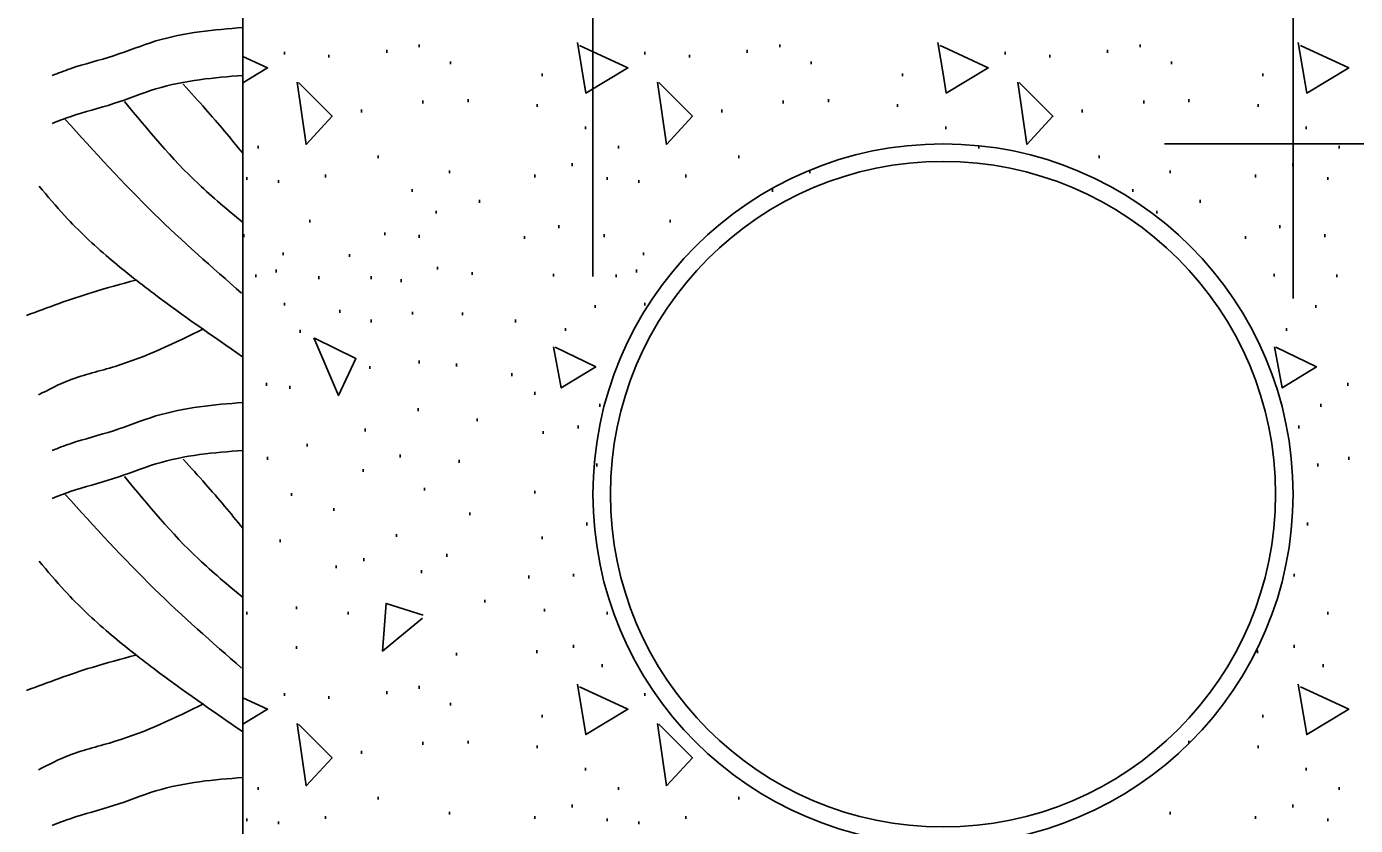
# Model space of a CAD drawing. Extents: x 2133490 to 2172050, y 2138301 to 2145980.
# Drawn here: x 2145610.68 to 2145657.92, y 2139142.79 to 2139171.17 of the extents above; entities that cross this region are included whole.
import ezdxf

# ---------------------------------------------------------------- set-up
doc = ezdxf.new("R2010")
doc.units = 0
for name, color, linetype in [('Design_PR_Roadway Dimensions', 7, 'Continuous'), ('Utilities_EX_Underground Water', 7, 'Continuous'), ('XSC_Exist Ground', 7, 'Continuous'), ('XSC_Subbase2', 7, 'Continuous')]:
    doc.layers.add(name, color=color, linetype=linetype)

msp = doc.modelspace()

# ---------------------------------------------------------------- linework, layer by layer
at = {"layer": 'Design_PR_Roadway Dimensions'}
for p, q in [((2145630.817, 2139162.298), (2145630.817, 2139281.519)), ((2145655.707, 2139161.508), (2145655.707, 2139281.519)), ((2145651.135, 2139167.005), (2145696.181, 2139167.005))]:
    msp.add_line(p, q, dxfattribs=at)
at = {"layer": 'Utilities_EX_Underground Water'}
for radius in [12.445, 11.823]:
    msp.add_circle((2145643.262, 2139154.559), radius, dxfattribs=at)
at = {"layer": 'XSC_Exist Ground'}
msp.add_line((2145618.372, 2139209.318), (2145618.372, 2139135.892), dxfattribs=at)
msp.add_line((2145618.372, 2139209.318), (2145618.372, 2139135.892), dxfattribs=at)
for points in [[(2145618.372, 2139171.136), (2145616.834, 2139170.987), (2145615.281, 2139170.659), (2145613.772, 2139170.136), (2145612.234, 2139169.673), (2145611.592, 2139169.434)], [(2145618.372, 2139169.434), (2145616.834, 2139169.285), (2145615.281, 2139168.956), (2145613.772, 2139168.433), (2145612.234, 2139167.97), (2145611.592, 2139167.732)], [(2145618.372, 2139166.671), (2145617.043, 2139168.239), (2145616.251, 2139169.12)], [(2145618.357, 2139164.222), (2145616.789, 2139165.581), (2145614.161, 2139168.508)], [(2145618.327, 2139161.698), (2145615.221, 2139164.521), (2145612.055, 2139167.866)], [(2145618.357, 2139159.443), (2145615.206, 2139161.683), (2145613.608, 2139162.953), (2145612.04, 2139164.446), (2145611.129, 2139165.506)], [(2145614.564, 2139162.161), (2145613.011, 2139161.728), (2145610.681, 2139160.907)], [(2145616.968, 2139160.429), (2145613.832, 2139159.1), (2145612.204, 2139158.607), (2145611.099, 2139158.084)], [(2145618.372, 2139157.815), (2145616.834, 2139157.666), (2145615.281, 2139157.337), (2145613.772, 2139156.815), (2145612.234, 2139156.352), (2145611.592, 2139156.113)], [(2145618.372, 2139156.113), (2145616.834, 2139155.964), (2145615.281, 2139155.635), (2145613.772, 2139155.112), (2145612.234, 2139154.649), (2145611.592, 2139154.41)], [(2145618.372, 2139153.35), (2145617.043, 2139154.918), (2145616.251, 2139155.799)], [(2145618.357, 2139150.901), (2145616.789, 2139152.26), (2145614.161, 2139155.187)], [(2145618.327, 2139148.377), (2145615.221, 2139151.2), (2145612.055, 2139154.545)], [(2145618.357, 2139146.122), (2145615.206, 2139148.362), (2145613.608, 2139149.632), (2145612.04, 2139151.125), (2145611.129, 2139152.185)], [(2145614.564, 2139148.84), (2145613.011, 2139148.407), (2145610.681, 2139147.586)], [(2145616.968, 2139147.108), (2145613.832, 2139145.779), (2145612.204, 2139145.286), (2145611.099, 2139144.763)], [(2145618.372, 2139144.494), (2145616.834, 2139144.345), (2145615.281, 2139144.016), (2145613.772, 2139143.494), (2145612.234, 2139143.031), (2145611.592, 2139142.792)]]:
    msp.add_spline(points, degree=3, dxfattribs=at)
at = {"layer": 'XSC_Subbase2'}
for p, q in [((2145619.848, 2139170.278), (2145619.848, 2139170.178)), ((2145623.487, 2139170.342), (2145623.487, 2139170.243)), ((2145624.642, 2139170.534), (2145624.642, 2139170.435)), ((2145632.661, 2139170.278), (2145632.661, 2139170.178)), ((2145636.298, 2139170.342), (2145636.298, 2139170.243)), ((2145637.455, 2139170.534), (2145637.455, 2139170.435)), ((2145645.472, 2139170.278), (2145645.472, 2139170.178)), ((2145649.111, 2139170.342), (2145649.111, 2139170.243)), ((2145650.266, 2139170.534), (2145650.266, 2139170.435)), ((2145621.431, 2139170.171), (2145621.431, 2139170.071)), ((2145625.754, 2139169.934), (2145625.754, 2139169.835)), ((2145634.244, 2139170.171), (2145634.244, 2139170.071)), ((2145638.568, 2139169.934), (2145638.568, 2139169.835)), ((2145647.055, 2139170.171), (2145647.055, 2139170.071)), ((2145651.379, 2139169.934), (2145651.379, 2139169.835)), ((2145629.008, 2139169.506), (2145629.008, 2139169.407)), ((2145641.821, 2139169.506), (2145641.821, 2139169.407)), ((2145654.632, 2139169.506), (2145654.632, 2139169.407)), ((2145624.771, 2139168.543), (2145624.771, 2139168.443)), ((2145626.377, 2139168.588), (2145626.377, 2139168.488)), ((2145628.836, 2139168.416), (2145628.836, 2139168.316)), ((2145637.582, 2139168.543), (2145637.582, 2139168.443)), ((2145639.188, 2139168.588), (2145639.188, 2139168.488)), ((2145641.649, 2139168.416), (2145641.649, 2139168.316)), ((2145650.395, 2139168.543), (2145650.395, 2139168.443)), ((2145652.001, 2139168.588), (2145652.001, 2139168.488)), ((2145654.463, 2139168.416), (2145654.463, 2139168.316)), ((2145622.588, 2139168.222), (2145622.588, 2139168.122)), ((2145635.399, 2139168.222), (2145635.399, 2139168.122)), ((2145648.213, 2139168.222), (2145648.213, 2139168.122)), ((2145630.548, 2139167.625), (2145630.548, 2139167.525)), ((2145643.362, 2139167.625), (2145643.362, 2139167.525)), ((2145656.175, 2139167.625), (2145656.175, 2139167.525)), ((2145618.915, 2139166.938), (2145618.915, 2139166.838)), ((2145631.725, 2139166.938), (2145631.725, 2139166.838)), ((2145644.539, 2139166.938), (2145644.539, 2139166.838)), ((2145657.35, 2139166.938), (2145657.35, 2139166.838)), ((2145623.186, 2139166.597), (2145623.186, 2139166.497)), ((2145635.999, 2139166.597), (2145635.999, 2139166.497)), ((2145648.812, 2139166.597), (2145648.812, 2139166.497)), ((2145625.712, 2139166.061), (2145625.712, 2139165.962)), ((2145630.078, 2139166.318), (2145630.078, 2139166.218)), ((2145638.525, 2139166.061), (2145638.525, 2139165.962)), ((2145651.336, 2139166.061), (2145651.336, 2139165.962)), ((2145655.702, 2139166.318), (2145655.702, 2139166.218)), ((2145618.506, 2139165.825), (2145618.506, 2139165.725)), ((2145619.634, 2139165.718), (2145619.634, 2139165.618)), ((2145621.304, 2139165.912), (2145621.304, 2139165.813)), ((2145628.751, 2139165.912), (2145628.751, 2139165.813)), ((2145631.32, 2139165.825), (2145631.32, 2139165.725)), ((2145632.447, 2139165.718), (2145632.447, 2139165.618)), ((2145634.115, 2139165.912), (2145634.115, 2139165.813)), ((2145654.375, 2139165.912), (2145654.375, 2139165.813)), ((2145656.944, 2139165.825), (2145656.944, 2139165.725)), ((2145624.385, 2139165.397), (2145624.385, 2139165.297)), ((2145626.782, 2139165.014), (2145626.782, 2139164.914)), ((2145637.196, 2139165.397), (2145637.196, 2139165.297)), ((2145650.01, 2139165.397), (2145650.01, 2139165.297)), ((2145652.407, 2139165.014), (2145652.407, 2139164.914)), ((2145625.242, 2139164.628), (2145625.242, 2139164.528)), ((2145650.866, 2139164.628), (2145650.866, 2139164.528)), ((2145620.747, 2139164.307), (2145620.747, 2139164.207)), ((2145629.607, 2139164.113), (2145629.607, 2139164.013)), ((2145633.56, 2139164.307), (2145633.56, 2139164.207)), ((2145655.232, 2139164.113), (2145655.232, 2139164.013)), ((2145618.399, 2139163.791), (2145618.399, 2139163.692)), ((2145623.422, 2139163.856), (2145623.422, 2139163.757)), ((2145624.642, 2139163.772), (2145624.642, 2139163.672)), ((2145628.388, 2139163.729), (2145628.388, 2139163.63)), ((2145631.213, 2139163.791), (2145631.213, 2139163.692)), ((2145654.012, 2139163.729), (2145654.012, 2139163.63)), ((2145656.837, 2139163.791), (2145656.837, 2139163.692)), ((2145619.806, 2139163.149), (2145619.806, 2139163.05)), ((2145632.617, 2139163.149), (2145632.617, 2139163.05)), ((2145622.16, 2139163.087), (2145622.16, 2139162.987)), ((2145618.828, 2139162.365), (2145618.828, 2139162.266)), ((2145619.549, 2139162.537), (2145619.549, 2139162.437)), ((2145621.068, 2139162.301), (2145621.068, 2139162.201)), ((2145622.929, 2139162.301), (2145622.929, 2139162.201)), ((2145624, 2139162.194), (2145624, 2139162.094)), ((2145625.284, 2139162.637), (2145625.284, 2139162.537)), ((2145626.526, 2139162.452), (2145626.526, 2139162.353)), ((2145629.416, 2139162.388), (2145629.416, 2139162.288)), ((2145631.641, 2139162.365), (2145631.641, 2139162.266)), ((2145632.36, 2139162.537), (2145632.36, 2139162.437)), ((2145655.04, 2139162.388), (2145655.04, 2139162.288)), ((2145657.265, 2139162.365), (2145657.265, 2139162.266)), ((2145619.848, 2139161.36), (2145619.848, 2139161.26)), ((2145630.892, 2139161.275), (2145630.892, 2139161.176)), ((2145632.661, 2139161.36), (2145632.661, 2139161.26)), ((2145656.516, 2139161.275), (2145656.516, 2139161.176)), ((2145621.817, 2139161.103), (2145621.817, 2139161.004)), ((2145622.929, 2139160.76), (2145622.929, 2139160.66)), ((2145624.405, 2139161.039), (2145624.405, 2139160.939)), ((2145626.182, 2139161.016), (2145626.182, 2139160.917)), ((2145628.067, 2139160.76), (2145628.067, 2139160.66)), ((2145620.406, 2139160.396), (2145620.406, 2139160.297)), ((2145629.844, 2139160.461), (2145629.844, 2139160.362)), ((2145655.468, 2139160.461), (2145655.468, 2139160.362)), ((2145622.887, 2139159.112), (2145622.887, 2139159.013)), ((2145624.642, 2139159.306), (2145624.642, 2139159.207)), ((2145625.968, 2139159.199), (2145625.968, 2139159.1)), ((2145619.213, 2139158.512), (2145619.213, 2139158.413)), ((2145620.04, 2139158.405), (2145620.04, 2139158.306)), ((2145627.937, 2139158.856), (2145627.937, 2139158.756)), ((2145657.651, 2139158.512), (2145657.651, 2139158.413)), ((2145628.751, 2139158.191), (2145628.751, 2139158.092)), ((2145624.599, 2139157.614), (2145624.599, 2139157.514)), ((2145631.063, 2139157.763), (2145631.063, 2139157.664)), ((2145656.688, 2139157.763), (2145656.688, 2139157.664)), ((2145626.698, 2139157.25), (2145626.698, 2139157.151)), ((2145630.292, 2139156.994), (2145630.292, 2139156.894)), ((2145655.916, 2139156.994), (2145655.916, 2139156.894)), ((2145622.715, 2139156.887), (2145622.715, 2139156.787)), ((2145629.05, 2139156.8), (2145629.05, 2139156.7)), ((2145620.662, 2139156.352), (2145620.662, 2139156.252)), ((2145619.248, 2139155.881), (2145619.248, 2139155.782)), ((2145623.957, 2139155.966), (2145623.957, 2139155.866)), ((2145626.056, 2139155.774), (2145626.056, 2139155.675)), ((2145630.956, 2139155.645), (2145630.956, 2139155.545)), ((2145656.581, 2139155.645), (2145656.581, 2139155.545)), ((2145657.686, 2139155.881), (2145657.686, 2139155.782)), ((2145622.651, 2139155.453), (2145622.651, 2139155.354)), ((2145624.833, 2139154.789), (2145624.833, 2139154.689)), ((2145628.751, 2139154.682), (2145628.751, 2139154.582)), ((2145620.104, 2139154.597), (2145620.104, 2139154.498)), ((2145621.603, 2139154.062), (2145621.603, 2139153.962)), ((2145626.439, 2139153.913), (2145626.439, 2139153.813)), ((2145630.593, 2139153.547), (2145630.593, 2139153.447)), ((2145656.217, 2139153.547), (2145656.217, 2139153.447)), ((2145619.699, 2139152.949), (2145619.699, 2139152.85)), ((2145623.828, 2139153.141), (2145623.828, 2139153.041)), ((2145629.008, 2139153.056), (2145629.008, 2139152.957)), ((2145622.673, 2139152.285), (2145622.673, 2139152.185)), ((2145625.627, 2139152.434), (2145625.627, 2139152.335)), ((2145621.687, 2139152.028), (2145621.687, 2139151.929)), ((2145624.726, 2139151.857), (2145624.726, 2139151.757)), ((2145628.537, 2139151.665), (2145628.537, 2139151.565)), ((2145630.12, 2139151.73), (2145630.12, 2139151.63)), ((2145655.747, 2139151.73), (2145655.747, 2139151.63)), ((2145618.506, 2139150.381), (2145618.506, 2139150.281)), ((2145620.276, 2139150.572), (2145620.276, 2139150.473)), ((2145622.115, 2139150.381), (2145622.115, 2139150.281)), ((2145626.974, 2139150.809), (2145626.974, 2139150.709)), ((2145629.095, 2139150.488), (2145629.095, 2139150.388)), ((2145631.32, 2139150.381), (2145631.32, 2139150.281)), ((2145656.944, 2139150.381), (2145656.944, 2139150.281)), ((2145620.276, 2139149.161), (2145620.276, 2139149.062)), ((2145628.816, 2139149.012), (2145628.816, 2139148.912)), ((2145630.12, 2139149.203), (2145630.12, 2139149.104)), ((2145654.44, 2139149.012), (2145654.44, 2139148.912)), ((2145655.747, 2139149.203), (2145655.747, 2139149.104)), ((2145625.968, 2139148.925), (2145625.968, 2139148.825)), ((2145631.148, 2139148.519), (2145631.148, 2139148.419)), ((2145656.772, 2139148.519), (2145656.772, 2139148.419)), ((2145623.487, 2139147.556), (2145623.487, 2139147.456)), ((2145624.642, 2139147.747), (2145624.642, 2139147.648)), ((2145619.848, 2139147.491), (2145619.848, 2139147.391)), ((2145621.431, 2139147.384), (2145621.431, 2139147.284)), ((2145625.754, 2139147.147), (2145625.754, 2139147.048)), ((2145632.661, 2139147.491), (2145632.661, 2139147.391)), ((2145629.008, 2139146.719), (2145629.008, 2139146.62)), ((2145654.632, 2139146.719), (2145654.632, 2139146.62)), ((2145624.771, 2139145.759), (2145624.771, 2139145.659)), ((2145626.377, 2139145.801), (2145626.377, 2139145.701)), ((2145652.001, 2139145.801), (2145652.001, 2139145.701)), ((2145622.588, 2139145.438), (2145622.588, 2139145.338)), ((2145628.836, 2139145.629), (2145628.836, 2139145.53)), ((2145654.463, 2139145.629), (2145654.463, 2139145.53)), ((2145630.548, 2139144.838), (2145630.548, 2139144.738)), ((2145656.175, 2139144.838), (2145656.175, 2139144.738)), ((2145618.915, 2139144.153), (2145618.915, 2139144.054)), ((2145623.186, 2139143.81), (2145623.186, 2139143.71)), ((2145631.725, 2139144.153), (2145631.725, 2139144.054)), ((2145635.999, 2139143.81), (2145635.999, 2139143.71)), ((2145657.35, 2139144.153), (2145657.35, 2139144.054)), ((2145625.712, 2139143.275), (2145625.712, 2139143.175)), ((2145630.078, 2139143.531), (2145630.078, 2139143.431)), ((2145651.336, 2139143.275), (2145651.336, 2139143.175)), ((2145655.702, 2139143.531), (2145655.702, 2139143.431)), ((2145618.506, 2139143.038), (2145618.506, 2139142.939)), ((2145619.634, 2139142.931), (2145619.634, 2139142.832)), ((2145621.304, 2139143.125), (2145621.304, 2139143.026)), ((2145628.751, 2139143.125), (2145628.751, 2139143.026)), ((2145631.32, 2139143.038), (2145631.32, 2139142.939)), ((2145632.447, 2139142.931), (2145632.447, 2139142.832)), ((2145634.115, 2139143.125), (2145634.115, 2139143.026)), ((2145654.375, 2139143.125), (2145654.375, 2139143.026)), ((2145656.944, 2139143.038), (2145656.944, 2139142.939))]:
    msp.add_line(p, q, dxfattribs=at)
for points in [[(2145630.342, 2139170.499), (2145632.062, 2139169.703), (2145630.566, 2139168.807), (2145630.267, 2139170.601)], [(2145643.262, 2139169.494), (2145643.078, 2139170.601)], [(2145643.152, 2139170.499), (2145643.262, 2139170.45)], [(2145643.262, 2139170.45), (2145644.872, 2139169.703), (2145643.377, 2139168.807), (2145643.262, 2139169.494)], [(2145655.966, 2139170.499), (2145657.686, 2139169.703), (2145656.19, 2139168.807), (2145655.891, 2139170.601)], [(2145618.372, 2139170.109), (2145619.248, 2139169.703), (2145618.372, 2139169.178)], [(2145620.346, 2139169.18), (2145621.543, 2139167.983), (2145620.62, 2139166.985), (2145620.296, 2139169.2)], [(2145633.159, 2139169.18), (2145634.354, 2139167.983), (2145633.433, 2139166.985), (2145633.107, 2139169.2)], [(2145645.97, 2139169.18), (2145647.167, 2139167.983), (2145646.244, 2139166.985), (2145645.92, 2139169.2)], [(2145620.918, 2139160.103), (2145622.389, 2139159.378), (2145621.767, 2139158.059), (2145620.888, 2139160.118)], [(2145629.468, 2139159.779), (2145630.914, 2139159.08), (2145629.692, 2139158.333), (2145629.418, 2139159.792)], [(2145655.092, 2139159.779), (2145656.538, 2139159.08), (2145655.319, 2139158.333), (2145655.042, 2139159.792)], [(2145624.756, 2139150.157), (2145623.338, 2139148.984), (2145623.462, 2139150.679), (2145624.784, 2139150.256)], [(2145630.342, 2139147.715), (2145632.062, 2139146.916), (2145630.566, 2139146.02), (2145630.267, 2139147.815)], [(2145655.966, 2139147.715), (2145657.686, 2139146.916), (2145656.19, 2139146.02), (2145655.891, 2139147.815)], [(2145618.372, 2139147.324), (2145619.248, 2139146.916), (2145618.372, 2139146.391)], [(2145620.346, 2139146.393), (2145621.543, 2139145.196), (2145620.62, 2139144.201), (2145620.296, 2139146.416)], [(2145633.159, 2139146.393), (2145634.354, 2139145.196), (2145633.433, 2139144.201), (2145633.107, 2139146.416)]]:
    msp.add_lwpolyline(points, dxfattribs=at)

doc.saveas('drawing.dxf')
